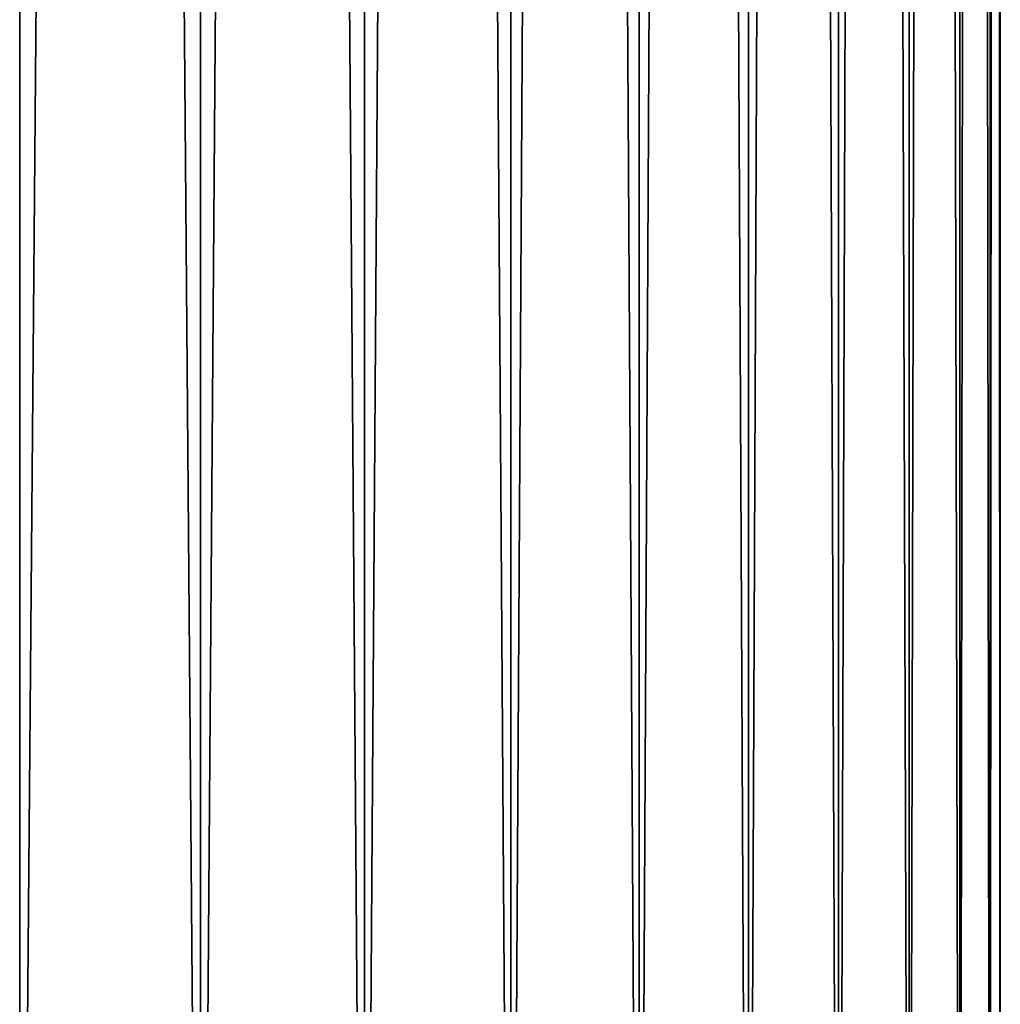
# Model space of a CAD drawing. Header units: millimetres. Extents: x -522 to 188, y -54 to 63.
# Tile 949 of 1056: x 10.31 to 13, y -34.1 to -31.4. Entities that reach past the tile are written whole.
import ezdxf

# ---------------------------------------------------------------- set-up
doc = ezdxf.new("R2010")
doc.units = ezdxf.units.MM
doc.header["$LTSCALE"] = 65.185185
doc.layers.add('1', color=7, linetype='CONTINUOUS')
doc.layers.add('2', color=7, linetype='CONTINUOUS')

msp = doc.modelspace()

# ---------------------------------------------------------------- linework, layer by layer
at = {"layer": '1', "color": 7, "linetype": 'CONTINUOUS'}
for points in [[(10.3136, 23, -7.9139), (10.8091, 23, -7.2224), (10.3136, -36.8, -7.9139), (10.3136, 23, -7.9139)], [(10.3136, -36.8, -7.9139), (10.8091, 23, -7.2224), (10.8091, -36.8, -7.2224), (10.3136, -36.8, -7.9139)], [(10.8091, 23, -7.2224), (11.2583, 23, -6.5), (10.8091, -36.8, -7.2224), (10.8091, 23, -7.2224)], [(10.8091, -36.8, -7.2224), (11.2583, 23, -6.5), (11.2583, -36.8, -6.5), (10.8091, -36.8, -7.2224)], [(11.2583, 23, -6.5), (11.6593, 23, -5.7498), (11.2583, -36.8, -6.5), (11.2583, 23, -6.5)], [(11.2583, -36.8, -6.5), (11.6593, 23, -5.7498), (11.6593, -36.8, -5.7498), (11.2583, -36.8, -6.5)], [(11.6593, -36.8, -5.7498), (12.0104, 23, -4.9749), (12.0104, -36.8, -4.9749), (11.6593, -36.8, -5.7498)], [(11.6593, 23, -5.7498), (12.0104, 23, -4.9749), (11.6593, -36.8, -5.7498), (11.6593, 23, -5.7498)], [(12.0104, -36.8, -4.9749), (12.3101, 23, -4.1787), (12.3101, -36.8, -4.1788), (12.0104, -36.8, -4.9749)], [(12.0104, 23, -4.9749), (12.3101, 23, -4.1787), (12.0104, -36.8, -4.9749), (12.0104, 23, -4.9749)], [(12.3101, -36.8, -4.1788), (12.557, 23, -3.3646), (12.557, -36.8, -3.3647), (12.3101, -36.8, -4.1788)], [(12.3101, 23, -4.1787), (12.557, 23, -3.3646), (12.3101, -36.8, -4.1788), (12.3101, 23, -4.1787)], [(12.557, -36.8, -3.3647), (12.7502, 23, -2.5362), (12.7502, -36.8, -2.5362), (12.557, -36.8, -3.3647)], [(12.557, 23, -3.3646), (12.7502, 23, -2.5362), (12.557, -36.8, -3.3647), (12.557, 23, -3.3646)], [(12.7502, -36.8, -2.5362), (12.8888, 23, -1.6968), (12.8888, -36.8, -1.6969), (12.7502, -36.8, -2.5362)], [(12.7502, 23, -2.5362), (12.8888, 23, -1.6968), (12.7502, -36.8, -2.5362), (12.7502, 23, -2.5362)], [(12.8888, -36.8, -1.6969), (12.9722, 23, -0.8502), (12.9722, -36.8, -0.8503), (12.8888, -36.8, -1.6969)], [(12.8888, 23, -1.6968), (12.9722, 23, -0.8502), (12.8888, -36.8, -1.6969), (12.8888, 23, -1.6968)], [(12.9722, -36.8, -0.8503), (13, 23), (13, -36.8), (12.9722, -36.8, -0.8503)], [(12.9722, 23, -0.8502), (13, 23), (12.9722, -36.8, -0.8503), (12.9722, 23, -0.8502)]]:
    msp.add_3dface(points, dxfattribs=at)
at = {"layer": '2', "color": 7, "linetype": 'CONTINUOUS'}
for points in [[(10.8091, -36.8, 7.2224), (10.3136, 23, 7.9139), (10.3136, -36.8, 7.9139), (10.8091, -36.8, 7.2224)], [(10.8091, 23, 7.2224), (10.3136, 23, 7.9139), (10.8091, -36.8, 7.2224), (10.8091, 23, 7.2224)], [(11.2583, 23, 6.5), (10.8091, 23, 7.2224), (11.2583, -36.8, 6.5), (11.2583, 23, 6.5)], [(11.2583, -36.8, 6.5), (10.8091, 23, 7.2224), (10.8091, -36.8, 7.2224), (11.2583, -36.8, 6.5)], [(11.6593, -36.8, 5.7498), (11.2583, 23, 6.5), (11.2583, -36.8, 6.5), (11.6593, -36.8, 5.7498)], [(11.6593, 23, 5.7498), (11.2583, 23, 6.5), (11.6593, -36.8, 5.7498), (11.6593, 23, 5.7498)], [(12.0104, -36.8, 4.9749), (11.6593, 23, 5.7498), (11.6593, -36.8, 5.7498), (12.0104, -36.8, 4.9749)], [(12.0104, 23, 4.9749), (11.6593, 23, 5.7498), (12.0104, -36.8, 4.9749), (12.0104, 23, 4.9749)], [(12.3101, -36.8, 4.1788), (12.0104, 23, 4.9749), (12.0104, -36.8, 4.9749), (12.3101, -36.8, 4.1788)], [(12.3101, 23, 4.1787), (12.0104, 23, 4.9749), (12.3101, -36.8, 4.1788), (12.3101, 23, 4.1787)], [(12.557, -36.8, 3.3647), (12.3101, 23, 4.1787), (12.3101, -36.8, 4.1788), (12.557, -36.8, 3.3647)], [(12.557, 23, 3.3646), (12.3101, 23, 4.1787), (12.557, -36.8, 3.3647), (12.557, 23, 3.3646)], [(12.7502, -36.8, 2.5362), (12.557, 23, 3.3646), (12.557, -36.8, 3.3647), (12.7502, -36.8, 2.5362)], [(12.7502, 23, 2.5362), (12.557, 23, 3.3646), (12.7502, -36.8, 2.5362), (12.7502, 23, 2.5362)], [(12.8888, -36.8, 1.6969), (12.7502, 23, 2.5362), (12.7502, -36.8, 2.5362), (12.8888, -36.8, 1.6969)], [(12.8888, 23, 1.6968), (12.7502, 23, 2.5362), (12.8888, -36.8, 1.6969), (12.8888, 23, 1.6968)], [(12.9722, -36.8, 0.8503), (12.8888, 23, 1.6968), (12.8888, -36.8, 1.6969), (12.9722, -36.8, 0.8503)], [(12.9722, 23, 0.8502), (12.8888, 23, 1.6968), (12.9722, -36.8, 0.8503), (12.9722, 23, 0.8502)], [(13, -36.8), (12.9722, 23, 0.8502), (12.9722, -36.8, 0.8503), (13, -36.8)], [(13, -36.8), (13, 23), (12.9722, 23, 0.8502), (13, -36.8)]]:
    msp.add_3dface(points, dxfattribs=at)

doc.saveas('drawing.dxf')
